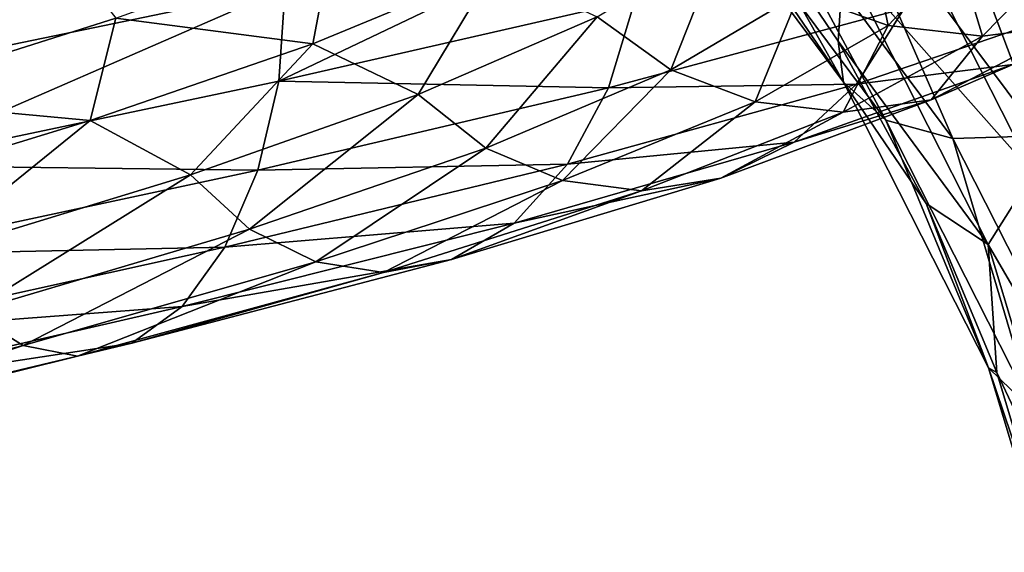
# Model space of a CAD drawing. Header units: metres. Extents: x -109 to 109, y -452 to 89.
# Tile 256 of 656: x 8.61 to 15.81, y -196.82 to -192.93. Entities that reach past the tile are written whole.
import ezdxf

# ---------------------------------------------------------------- set-up
doc = ezdxf.new("R2010")
doc.units = ezdxf.units.M
doc.layers.add('solid_K244270000C71_000_01', color=7, linetype='CONTINUOUS')

msp = doc.modelspace()

# ---------------------------------------------------------------- linework, layer by layer
at = {"layer": 'solid_K244270000C71_000_01'}
for points in [[(16.069944, -190.751633, 352.705872), (17.23292, -193.044495, 351.38208), (15.431795, -191.327789, 353.017761)], [(15.18152, -191.403183, 359.730804), (16.821476, -193.606567, 358.458679), (15.902457, -190.98584, 360.108368)], [(15.431795, -191.327789, 353.017761), (16.548588, -193.529617, 351.746521), (14.94281, -191.918839, 353.515778)], [(17.23292, -193.044495, 351.38208), (16.548588, -193.529617, 351.746521), (15.431795, -191.327789, 353.017761)], [(14.509562, -191.672699, 359.171967), (16.076931, -193.778549, 357.956146), (15.18152, -191.403183, 359.730804)], [(16.076931, -193.778549, 357.956146), (16.821476, -193.606567, 358.458679), (15.18152, -191.403183, 359.730804)], [(13.211327, -191.467453, 356.834869), (14.638457, -193.384888, 355.727844), (13.489643, -191.705963, 357.672791)], [(13.831141, -191.954575, 355.507629), (14.638457, -193.384888, 355.727844), (13.211327, -191.467453, 356.834869)], [(13.932467, -191.77597, 358.469971), (15.437498, -193.798065, 357.302521), (14.509562, -191.672699, 359.171967)], [(15.437498, -193.798065, 357.302521), (16.076931, -193.778549, 357.956146), (14.509562, -191.672699, 359.171967)], [(13.489643, -191.705963, 357.672791), (14.946838, -193.663788, 356.54245), (13.932467, -191.77597, 358.469971)], [(14.638457, -193.384888, 355.727844), (14.946838, -193.663788, 356.54245), (13.489643, -191.705963, 357.672791)], [(14.946838, -193.663788, 356.54245), (15.437498, -193.798065, 357.302521), (13.932467, -191.77597, 358.469971)], [(13.831141, -191.954575, 355.507629), (14.598143, -193.086182, 354.854279), (14.638457, -193.384888, 355.727844)], [(14.636378, -192.484406, 354.165955), (14.598143, -193.086182, 354.854279), (13.831141, -191.954575, 355.507629)], [(14.94281, -191.918839, 353.515778), (16.024216, -194.050888, 352.284851), (14.636378, -192.484406, 354.165955)], [(16.548588, -193.529617, 351.746521), (16.024216, -194.050888, 352.284851), (14.94281, -191.918839, 353.515778)], [(13.172938, -192.10791, 886.200623), (10.509913, -193.37793, 888.25177), (13.113546, -192.782837, 886.140381)], [(13.172938, -192.10791, 886.200623), (10.55516, -192.696274, 888.322876), (10.509913, -193.37793, 888.25177)], [(14.964926, -192.972458, 876.714539), (14.312628, -192.741211, 876.580566), (14.802807, -192.20491, 873.985901)], [(15.46807, -192.434769, 873.997803), (14.964926, -192.972458, 876.714539), (14.802807, -192.20491, 873.985901)], [(7.448658, -193.509796, 883.918945), (7.916878, -192.678528, 883.457825), (8.890824, -192.370209, 882.673523)], [(9.316998, -192.919525, 882.433655), (7.448658, -193.509796, 883.918945), (8.890824, -192.370209, 882.673523)], [(10.758775, -193.104889, 881.299072), (9.316998, -192.919525, 882.433655), (10.900599, -192.345993, 880.64386)], [(12.080063, -192.558868, 879.350708), (10.758775, -193.104889, 881.299072), (10.900599, -192.345993, 880.64386)], [(12.835791, -192.909149, 878.859375), (13.74685, -192.359207, 876.498535), (13.375891, -193.295761, 879.047241)], [(13.74685, -192.359207, 876.498535), (14.312628, -192.741211, 876.580566), (13.375891, -193.295761, 879.047241)], [(14.636378, -192.484406, 354.165955), (15.695607, -194.572739, 352.960236), (14.598143, -193.086182, 354.854279)], [(16.024216, -194.050888, 352.284851), (15.695607, -194.572739, 352.960236), (14.636378, -192.484406, 354.165955)], [(15.652628, -193.049576, 876.908813), (14.964926, -192.972458, 876.714539), (15.46807, -192.434769, 873.997803)], [(16.178894, -192.513504, 874.068115), (15.652628, -193.049576, 876.908813), (15.46807, -192.434769, 873.997803)], [(12.080063, -192.558868, 879.350708), (11.528506, -193.477203, 881.023193), (10.758775, -193.104889, 881.299072)], [(12.080063, -192.558868, 879.350708), (12.835791, -192.909149, 878.859375), (11.528506, -193.477203, 881.023193)], [(16.34008, -192.961609, 877.099121), (15.652628, -193.049576, 876.908813), (16.178894, -192.513504, 874.068115)], [(7.576349, -192.614243, 889.839172), (7.605227, -193.307953, 889.950073), (10.55516, -192.696274, 888.322876)], [(10.55516, -192.696274, 888.322876), (7.57712, -193.994339, 889.869873), (10.509913, -193.37793, 888.25177)], [(10.55516, -192.696274, 888.322876), (7.605227, -193.307953, 889.950073), (7.57712, -193.994339, 889.869873)], [(13.992834, -193.529114, 879.298706), (13.375891, -193.295761, 879.047241), (14.312628, -192.741211, 876.580566)], [(14.964926, -192.972458, 876.714539), (13.992834, -193.529114, 879.298706), (14.312628, -192.741211, 876.580566)], [(13.113546, -192.782837, 886.140381), (10.509913, -193.37793, 888.25177), (12.920705, -193.426819, 885.954468)], [(13.113546, -192.782837, 886.140381), (12.920705, -193.426819, 885.954468), (15.082329, -192.847809, 883.454773)], [(15.082329, -192.847809, 883.454773), (12.920705, -193.426819, 885.954468), (14.731523, -193.400162, 883.212952)], [(16.381241, -192.837006, 880.436768), (14.731523, -193.400162, 883.212952), (15.874656, -193.255966, 880.201782)], [(15.082329, -192.847809, 883.454773), (14.731523, -193.400162, 883.212952), (16.381241, -192.837006, 880.436768)], [(9.130829, -193.666962, 882.996338), (7.448658, -193.509796, 883.918945), (9.316998, -192.919525, 882.433655)], [(10.758775, -193.104889, 881.299072), (9.130829, -193.666962, 882.996338), (9.316998, -192.919525, 882.433655)], [(11.528506, -193.477203, 881.023193), (12.835791, -192.909149, 878.859375), (12.023166, -193.868851, 881.309814)], [(12.835791, -192.909149, 878.859375), (13.375891, -193.295761, 879.047241), (12.023166, -193.868851, 881.309814)], [(14.635863, -193.605408, 879.61084), (13.992834, -193.529114, 879.298706), (14.964926, -192.972458, 876.714539)], [(15.652628, -193.049576, 876.908813), (14.635863, -193.605408, 879.61084), (14.964926, -192.972458, 876.714539)], [(16.34008, -192.961609, 877.099121), (15.278661, -193.514435, 879.919495), (15.652628, -193.049576, 876.908813)], [(15.874656, -193.255966, 880.201782), (15.278661, -193.514435, 879.919495), (16.34008, -192.961609, 877.099121)], [(15.278661, -193.514435, 879.919495), (14.635863, -193.605408, 879.61084), (15.652628, -193.049576, 876.908813)], [(10.758775, -193.104889, 881.299072), (9.864252, -194.06279, 882.923035), (9.130829, -193.666962, 882.996338)], [(10.758775, -193.104889, 881.299072), (11.528506, -193.477203, 881.023193), (9.864252, -194.06279, 882.923035)], [(14.598143, -193.086182, 354.854279), (15.242049, -194.273956, 354.168518), (14.638457, -193.384888, 355.727844)], [(15.695607, -194.572739, 352.960236), (15.242049, -194.273956, 354.168518), (14.598143, -193.086182, 354.854279)], [(15.874656, -193.255966, 880.201782), (14.275954, -193.825546, 882.891357), (15.278661, -193.514435, 879.919495)], [(14.731523, -193.400162, 883.212952), (14.275954, -193.825546, 882.891357), (15.874656, -193.255966, 880.201782)], [(12.583647, -194.10495, 881.670227), (12.023166, -193.868851, 881.309814), (13.375891, -193.295761, 879.047241)], [(13.992834, -193.529114, 879.298706), (12.583647, -194.10495, 881.670227), (13.375891, -193.295761, 879.047241)], [(10.509913, -193.37793, 888.25177), (7.57712, -193.994339, 889.869873), (10.35536, -194.028183, 888.033203)], [(10.509913, -193.37793, 888.25177), (10.35536, -194.028183, 888.033203), (12.920705, -193.426819, 885.954468)], [(14.731523, -193.400162, 883.212952), (12.620177, -193.985947, 885.653259), (14.275954, -193.825546, 882.891357)], [(12.920705, -193.426819, 885.954468), (12.620177, -193.985947, 885.653259), (14.731523, -193.400162, 883.212952)], [(14.638457, -193.384888, 355.727844), (15.697837, -195.473511, 354.521973), (14.946838, -193.663788, 356.54245)], [(15.242049, -194.273956, 354.168518), (15.697837, -195.473511, 354.521973), (14.638457, -193.384888, 355.727844)], [(9.864252, -194.06279, 882.923035), (11.528506, -193.477203, 881.023193), (10.295345, -194.459793, 883.297668)], [(11.528506, -193.477203, 881.023193), (12.023166, -193.868851, 881.309814), (10.295345, -194.459793, 883.297668)], [(12.920705, -193.426819, 885.954468), (10.35536, -194.028183, 888.033203), (12.620177, -193.985947, 885.653259)], [(9.130829, -193.666962, 882.996338), (7.242671, -194.243759, 884.394043), (7.448658, -193.509796, 883.918945)], [(13.161919, -194.181229, 882.090576), (12.583647, -194.10495, 881.670227), (13.992834, -193.529114, 879.298706)], [(14.635863, -193.605408, 879.61084), (13.161919, -194.181229, 882.090576), (13.992834, -193.529114, 879.298706)], [(15.278661, -193.514435, 879.919495), (13.739981, -194.088242, 882.507874), (14.635863, -193.605408, 879.61084)], [(14.275954, -193.825546, 882.891357), (13.739981, -194.088242, 882.507874), (15.278661, -193.514435, 879.919495)], [(13.739981, -194.088242, 882.507874), (13.161919, -194.181229, 882.090576), (14.635863, -193.605408, 879.61084)], [(9.130829, -193.666962, 882.996338), (7.895376, -194.664474, 884.500732), (7.242671, -194.243759, 884.394043)], [(9.130829, -193.666962, 882.996338), (9.864252, -194.06279, 882.923035), (7.895376, -194.664474, 884.500732)], [(14.946838, -193.663788, 356.54245), (16.028536, -195.796417, 355.311188), (15.437498, -193.798065, 357.302521)], [(15.697837, -195.473511, 354.521973), (16.028536, -195.796417, 355.311188), (14.946838, -193.663788, 356.54245)], [(15.437498, -193.798065, 357.302521), (16.554703, -196.000702, 356.030823), (16.076931, -193.778549, 357.956146)], [(14.275954, -193.825546, 882.891357), (12.229902, -194.416397, 885.255432), (13.739981, -194.088242, 882.507874)], [(12.620177, -193.985947, 885.653259), (12.229902, -194.416397, 885.255432), (14.275954, -193.825546, 882.891357)], [(16.028536, -195.796417, 355.311188), (16.554703, -196.000702, 356.030823), (15.437498, -193.798065, 357.302521)], [(10.780139, -194.699219, 883.754517), (10.295345, -194.459793, 883.297668), (12.023166, -193.868851, 881.309814)], [(12.583647, -194.10495, 881.670227), (10.780139, -194.699219, 883.754517), (12.023166, -193.868851, 881.309814)], [(7.57712, -193.994339, 889.869873), (7.465695, -194.649109, 889.625854), (10.35536, -194.028183, 888.033203)], [(12.620177, -193.985947, 885.653259), (10.114501, -194.592499, 887.682373), (12.229902, -194.416397, 885.255432)], [(10.35536, -194.028183, 888.033203), (10.114501, -194.592499, 887.682373), (12.620177, -193.985947, 885.653259)], [(10.35536, -194.028183, 888.033203), (7.465695, -194.649109, 889.625854), (10.114501, -194.592499, 887.682373)], [(7.895376, -194.664474, 884.500732), (9.864252, -194.06279, 882.923035), (8.247234, -195.066971, 884.949524)], [(9.864252, -194.06279, 882.923035), (10.295345, -194.459793, 883.297668), (8.247234, -195.066971, 884.949524)], [(16.024216, -194.050888, 352.284851), (16.703056, -196.304123, 350.983948), (15.695607, -194.572739, 352.960236)], [(11.275532, -194.776184, 884.27002), (10.780139, -194.699219, 883.754517), (12.583647, -194.10495, 881.670227)], [(13.161919, -194.181229, 882.090576), (11.275532, -194.776184, 884.27002), (12.583647, -194.10495, 881.670227)], [(13.739981, -194.088242, 882.507874), (11.770745, -194.682129, 884.782837), (13.161919, -194.181229, 882.090576)], [(12.229902, -194.416397, 885.255432), (11.770745, -194.682129, 884.782837), (13.739981, -194.088242, 882.507874)], [(11.770745, -194.682129, 884.782837), (11.275532, -194.776184, 884.27002), (13.161919, -194.181229, 882.090576)], [(15.242049, -194.273956, 354.168518), (15.757432, -195.507874, 353.456146), (15.697837, -195.473511, 354.521973)], [(15.695607, -194.572739, 352.960236), (15.757432, -195.507874, 353.456146), (15.242049, -194.273956, 354.168518)], [(12.229902, -194.416397, 885.255432), (9.801712, -195.026611, 887.220886), (11.770745, -194.682129, 884.782837)], [(10.114501, -194.592499, 887.682373), (9.801712, -195.026611, 887.220886), (12.229902, -194.416397, 885.255432)], [(8.639792, -195.310104, 885.487305), (8.247234, -195.066971, 884.949524), (10.295345, -194.459793, 883.297668)], [(10.780139, -194.699219, 883.754517), (8.639792, -195.310104, 885.487305), (10.295345, -194.459793, 883.297668)], [(15.695607, -194.572739, 352.960236), (16.360527, -196.77977, 351.686005), (15.757432, -195.507874, 353.456146)], [(16.703056, -196.304123, 350.983948), (16.360527, -196.77977, 351.686005), (15.695607, -194.572739, 352.960236)], [(10.114501, -194.592499, 887.682373), (7.292048, -195.216919, 889.236572), (9.801712, -195.026611, 887.220886)], [(7.465695, -194.649109, 889.625854), (7.292048, -195.216919, 889.236572), (10.114501, -194.592499, 887.682373)], [(9.036828, -195.388382, 886.081787), (8.639792, -195.310104, 885.487305), (10.780139, -194.699219, 883.754517)], [(11.275532, -194.776184, 884.27002), (9.036828, -195.388382, 886.081787), (10.780139, -194.699219, 883.754517)], [(11.770745, -194.682129, 884.782837), (9.433719, -195.294174, 886.674072), (11.275532, -194.776184, 884.27002)], [(9.801712, -195.026611, 887.220886), (9.433719, -195.294174, 886.674072), (11.770745, -194.682129, 884.782837)], [(9.433719, -195.294174, 886.674072), (9.036828, -195.388382, 886.081787), (11.275532, -194.776184, 884.27002)], [(8.639792, -195.310104, 885.487305), (6.228857, -195.934937, 886.814087), (8.247234, -195.066971, 884.949524)], [(9.801712, -195.026611, 887.220886), (7.066543, -195.653198, 888.726013), (9.433719, -195.294174, 886.674072)], [(7.292048, -195.216919, 889.236572), (7.066543, -195.653198, 888.726013), (9.801712, -195.026611, 887.220886)], [(9.433719, -195.294174, 886.674072), (6.801238, -195.921463, 888.122192), (9.036828, -195.388382, 886.081787)], [(7.066543, -195.653198, 888.726013), (6.801238, -195.921463, 888.122192), (9.433719, -195.294174, 886.674072)], [(6.5151, -196.015015, 887.469055), (6.228857, -195.934937, 886.814087), (8.639792, -195.310104, 885.487305)], [(9.036828, -195.388382, 886.081787), (6.5151, -196.015015, 887.469055), (8.639792, -195.310104, 885.487305)], [(6.801238, -195.921463, 888.122192), (6.5151, -196.015015, 887.469055), (9.036828, -195.388382, 886.081787)], [(15.697837, -195.473511, 354.521973), (16.362852, -197.680847, 353.247559), (16.028536, -195.796417, 355.311188)], [(16.139944, -196.777527, 352.723083), (16.362852, -197.680847, 353.247559), (15.697837, -195.473511, 354.521973)], [(15.757432, -195.507874, 353.456146), (16.139944, -196.777527, 352.723083), (15.697837, -195.473511, 354.521973)], [(16.360527, -196.77977, 351.686005), (16.139944, -196.777527, 352.723083), (15.757432, -195.507874, 353.456146)]]:
    msp.add_3dface(points, dxfattribs=at)

doc.saveas('drawing.dxf')
